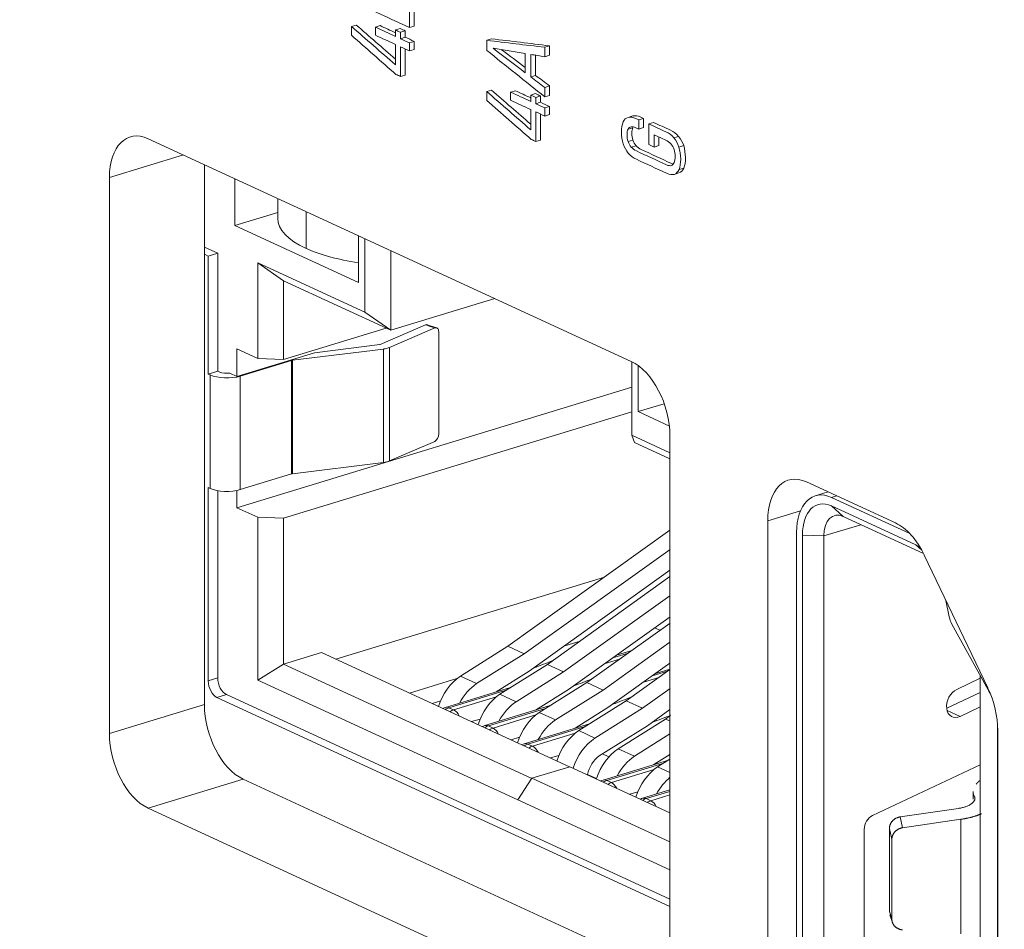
# Model space of a CAD drawing. Header units: millimetres. Extents: x 990 to 1809, y 0 to 562.
# Tile 498 of 550: x 1609 to 1625, y 140 to 155. Entities that reach past the tile are written whole.
import ezdxf

# ---------------------------------------------------------------- set-up
doc = ezdxf.new("R2010")
doc.units = ezdxf.units.MM
doc.layers.add('1', color=7, linetype='Continuous', true_color=0xffffff)
doc.layers.add('10', color=7, linetype='Continuous')

msp = doc.modelspace()

# ---------------------------------------------------------------- linework, layer by layer
at = {"layer": '1', "color": 7, "linetype": 'Continuous', "lineweight": 18}
for p, q in [((1614.008, 154.584), (1613.93, 154.561)), ((1614.397, 154.575), (1614.32, 154.551)), ((1614.725, 154.528), (1614.647, 154.504)), ((1614.954, 154.566), (1614.876, 154.542)), ((1614.809, 154.489), (1614.731, 154.466)), ((1614.809, 154.385), (1614.731, 154.361)), ((1616.216, 154.36), (1616.139, 154.336)), ((1614.955, 154.318), (1614.877, 154.294)), ((1614.955, 154.185), (1614.877, 154.161)), ((1617.163, 154.245), (1617.086, 154.221)), ((1617.163, 154.092), (1617.086, 154.068)), ((1614.809, 153.767), (1614.731, 153.744)), ((1616.933, 153.763), (1616.856, 153.74)), ((1617.163, 153.589), (1617.086, 153.565)), ((1616.217, 153.521), (1616.139, 153.498)), ((1616.606, 153.512), (1616.529, 153.488)), ((1616.934, 153.465), (1616.856, 153.441)), ((1617.018, 153.426), (1616.94, 153.402)), ((1617.163, 153.436), (1617.086, 153.412)), ((1617.018, 153.322), (1616.94, 153.298)), ((1617.164, 153.255), (1617.086, 153.231)), ((1617.164, 153.122), (1617.086, 153.098)), ((1618.525, 153.099), (1618.447, 153.076)), ((1618.697, 153.058), (1618.62, 153.035)), ((1618.524, 152.908), (1618.446, 152.884)), ((1618.697, 152.909), (1618.62, 152.885)), ((1618.863, 152.993), (1618.785, 152.97)), ((1610.609, 152.728), (1618.499, 149.088)), ((1619.271, 152.766), (1619.193, 152.743)), ((1617.018, 152.704), (1616.94, 152.681)), ((1618.525, 152.704), (1618.447, 152.68)), ((1618.577, 152.613), (1618.499, 152.589)), ((1618.95, 152.615), (1618.873, 152.591)), ((1619.354, 152.614), (1619.276, 152.59)), ((1611.186, 152.462), (1609.978, 152.092)), ((1611.529, 143.483), (1611.529, 152.304)), ((1619.356, 152.249), (1619.278, 152.225)), ((1609.978, 143.009), (1609.978, 152.092)), ((1619.277, 152.169), (1619.2, 152.145)), ((1619.13, 147.87), (1619.13, 138.787)), ((1621.358, 147.121), (1622.813, 146.45)), ((1621.261, 146.648), (1620.727, 146.485)), ((1620.727, 134.065), (1620.727, 146.485)), ((1623.282, 145.926), (1624.321, 143.754)), ((1609.978, 143.009), (1611.529, 143.483)), ((1624.483, 143.059), (1624.483, 134.026)), ((1612.16, 142.265), (1610.609, 141.791)), ((1619.13, 139.05), (1612.16, 142.265)), ((1618.499, 138.151), (1610.609, 141.791))]:
    msp.add_line(p, q, dxfattribs=at)
for centre, start_param, end_param in [((1610.609, 151.801), 5.80191, 7.372706), ((1618.499, 148.161), 4.231114, 5.80191), ((1621.358, 146.194), 5.80191, 7.372706), ((1622.813, 145.523), 4.964152, 5.80191), ((1623.851, 143.35), 4.231114, 4.964152), ((1612.16, 143.192), 1.089521, 2.660317), ((1610.609, 142.718), 1.089521, 2.660317)]:
    msp.add_ellipse(centre, major_axis=(-0.292, 0.956), ratio=0.585049, start_param=start_param, end_param=end_param, dxfattribs=at)
for points, knots in [([(1602.303, 176.416), (1610.893, 172.453), (1619.483, 168.49), (1632.368, 162.546), (1638.811, 159.575), (1645.254, 156.603), (1648.475, 155.117), (1649.549, 154.621), (1651.16, 153.878), (1651.696, 153.631), (1652.368, 153.321), (1652.502, 153.259), (1652.703, 153.166), (1652.77, 153.135), (1652.871, 153.089), (1652.904, 153.073), (1652.955, 153.05), (1652.972, 153.043), (1652.993, 153.033), (1652.997, 153.031), (1653.006, 153.027), (1653.015, 153.024), (1653.024, 153.021), (1653.034, 153.018), (1653.039, 153.017), (1653.054, 153.013), (1653.064, 153.01), (1653.084, 153.004), (1653.093, 153.001), (1653.122, 152.992), (1653.141, 152.986), (1653.199, 152.967), (1653.237, 152.954), (1653.351, 152.913), (1653.427, 152.884), (1653.651, 152.794), (1653.799, 152.728), (1653.946, 152.659)], [0, 0, 0, 0, 0.5, 0.5, 0.75, 0.875, 0.875, 0.9375, 0.9375, 0.96875, 0.96875, 0.976563, 0.976563, 0.980469, 0.980469, 0.982422, 0.982422, 0.983398, 0.983398, 0.983643, 0.983643, 0.983887, 0.984131, 0.984131, 0.984375, 0.984375, 0.984863, 0.984863, 0.985352, 0.985352, 0.986328, 0.986328, 0.988281, 0.988281, 0.992188, 0.992188, 1, 1, 1, 1]), ([(1614.857, 155.088), (1614.87, 155.044), (1614.876, 154.995), (1614.876, 154.941), (1614.876, 154.808), (1614.876, 154.675), (1614.876, 154.542)], [0, 0, 0, 0, 0.5, 0.5, 0.5, 1, 1, 1, 1]), ([(1614.934, 155.112), (1614.947, 155.068), (1614.954, 155.019), (1614.954, 154.964), (1614.954, 154.832), (1614.954, 154.699), (1614.954, 154.566)], [0, 0, 0, 0, 0.5, 0.5, 0.5, 1, 1, 1, 1]), ([(1618.447, 153.076), (1618.482, 153.085), (1618.525, 153.078), (1618.574, 153.056), (1618.59, 153.049), (1618.605, 153.042), (1618.62, 153.035)], [0, 0, 0, 0, 0.5, 0.5, 0.5, 1, 1, 1, 1]), ([(1618.525, 153.099), (1618.56, 153.109), (1618.602, 153.102), (1618.652, 153.079), (1618.667, 153.072), (1618.682, 153.065), (1618.697, 153.058)], [0, 0, 0, 0, 0.5, 0.5, 0.5, 1, 1, 1, 1]), ([(1618.367, 152.643), (1618.348, 152.702), (1618.339, 152.766), (1618.339, 152.905), (1618.348, 152.96), (1618.366, 153.001)], [0, 0, 0, 0, 0.5, 0.5, 1, 1, 1, 1]), ([(1618.62, 152.885), (1618.605, 152.892), (1618.59, 152.899), (1618.574, 152.906), (1618.544, 152.921), (1618.517, 152.926), (1618.496, 152.922)], [0, 0, 0, 0, 0.5, 0.5, 0.5, 1, 1, 1, 1]), ([(1618.524, 152.908), (1618.512, 152.886), (1618.507, 152.857), (1618.507, 152.818), (1618.507, 152.777), (1618.513, 152.739), (1618.525, 152.704)], [0, 0, 0, 0, 0.5, 0.5, 0.5, 1, 1, 1, 1]), ([(1618.785, 152.97), (1618.877, 152.927), (1618.969, 152.885), (1619.061, 152.842), (1619.113, 152.819), (1619.157, 152.785), (1619.193, 152.743)], [0, 0, 0, 0, 0.5, 0.5, 0.5, 1, 1, 1, 1]), ([(1618.863, 152.993), (1618.955, 152.951), (1619.047, 152.909), (1619.139, 152.866), (1619.19, 152.842), (1619.234, 152.809), (1619.271, 152.766)], [0, 0, 0, 0, 0.5, 0.5, 0.5, 1, 1, 1, 1]), ([(1618.446, 152.884), (1618.435, 152.863), (1618.429, 152.833), (1618.429, 152.795), (1618.429, 152.753), (1618.435, 152.715), (1618.447, 152.68)], [0, 0, 0, 0, 0.5, 0.5, 0.5, 1, 1, 1, 1]), ([(1619.145, 152.643), (1619.123, 152.669), (1619.096, 152.689), (1619.064, 152.703), (1619, 152.733), (1618.936, 152.762), (1618.873, 152.792)], [0, 0, 0, 0, 0.5, 0.5, 0.5, 1, 1, 1, 1]), ([(1618.499, 152.589), (1618.522, 152.563), (1618.549, 152.543), (1618.582, 152.528), (1618.746, 152.452), (1618.911, 152.376), (1619.076, 152.3), (1619.105, 152.287), (1619.13, 152.283), (1619.151, 152.29)], [0, 0, 0, 0, 0.333333, 0.333333, 0.333333, 0.666667, 0.666667, 0.666667, 1, 1, 1, 1]), ([(1618.577, 152.613), (1618.599, 152.587), (1618.627, 152.567), (1618.659, 152.552), (1618.824, 152.476), (1618.989, 152.4), (1619.153, 152.324), (1619.164, 152.319), (1619.174, 152.315), (1619.184, 152.313)], [0, 0, 0, 0, 0.422318, 0.422318, 0.422318, 0.844635, 0.844635, 0.844635, 1, 1, 1, 1]), ([(1619.276, 152.59), (1619.295, 152.531), (1619.305, 152.466), (1619.305, 152.325), (1619.296, 152.268), (1619.278, 152.225)], [0, 0, 0, 0, 0.5, 0.5, 1, 1, 1, 1]), ([(1619.354, 152.614), (1619.373, 152.555), (1619.383, 152.49), (1619.383, 152.349), (1619.374, 152.292), (1619.356, 152.249)], [0, 0, 0, 0, 0.5, 0.5, 1, 1, 1, 1]), ([(1619.2, 152.145), (1619.165, 152.135), (1619.124, 152.14), (1619.076, 152.163), (1618.911, 152.239), (1618.746, 152.315), (1618.582, 152.391), (1618.53, 152.414), (1618.487, 152.448), (1618.45, 152.49)], [0, 0, 0, 0, 0.333333, 0.333333, 0.333333, 0.666667, 0.666667, 0.666667, 1, 1, 1, 1]), ([(1619.198, 152.337), (1619.209, 152.362), (1619.214, 152.395), (1619.214, 152.48), (1619.209, 152.518), (1619.197, 152.552)], [0, 0, 0, 0, 0.5, 0.5, 1, 1, 1, 1])]:
    msp.add_open_spline(points, degree=3, knots=knots, dxfattribs=at)
for points in [[(1554.302, 161.695), (1582.543, 148.668), (1610.783, 135.641), (1639.023, 122.614)], [(1614.876, 154.542), (1614.561, 154.688), (1614.245, 154.833), (1613.93, 154.979)], [(1620.172, 133.562), (1604.969, 140.575), (1589.766, 147.588), (1574.563, 154.601)], [(1620.25, 133.585), (1605.047, 140.598), (1589.843, 147.612), (1574.64, 154.625)], [(1613.93, 154.561), (1614.169, 154.353), (1614.408, 154.145), (1614.647, 153.937)], [(1613.93, 154.417), (1613.93, 154.465), (1613.93, 154.513), (1613.93, 154.561)], [(1614.008, 154.584), (1614.221, 154.399), (1614.434, 154.214), (1614.647, 154.028)], [(1614.32, 154.551), (1614.429, 154.501), (1614.538, 154.45), (1614.647, 154.4)], [(1614.32, 154.418), (1614.32, 154.463), (1614.32, 154.507), (1614.32, 154.551)], [(1614.397, 154.575), (1614.48, 154.536), (1614.564, 154.498), (1614.647, 154.46)], [(1614.647, 154.504), (1614.675, 154.491), (1614.703, 154.479), (1614.731, 154.466)], [(1614.647, 154.4), (1614.647, 154.435), (1614.647, 154.47), (1614.647, 154.504)], [(1614.725, 154.528), (1614.753, 154.515), (1614.781, 154.502), (1614.809, 154.489)], [(1574.349, 154.351), (1589.695, 147.272), (1605.04, 140.193), (1620.386, 133.114)], [(1620.386, 133.114), (1605.04, 140.193), (1589.695, 147.272), (1574.349, 154.351)], [(1614.655, 153.779), (1614.413, 153.992), (1614.172, 154.204), (1613.93, 154.417)], [(1614.647, 154.267), (1614.538, 154.318), (1614.429, 154.368), (1614.32, 154.418)], [(1614.731, 154.466), (1614.731, 154.431), (1614.731, 154.396), (1614.731, 154.361)], [(1614.731, 154.361), (1614.78, 154.339), (1614.828, 154.317), (1614.877, 154.294)], [(1614.809, 154.489), (1614.809, 154.455), (1614.809, 154.42), (1614.809, 154.385)], [(1614.809, 154.385), (1614.857, 154.363), (1614.906, 154.34), (1614.955, 154.318)], [(1616.139, 154.336), (1616.454, 154.298), (1616.77, 154.259), (1617.086, 154.221)], [(1616.139, 154.17), (1616.139, 154.226), (1616.139, 154.281), (1616.139, 154.336)], [(1616.216, 154.36), (1616.532, 154.322), (1616.848, 154.283), (1617.163, 154.245)], [(1614.647, 153.937), (1614.647, 154.047), (1614.647, 154.157), (1614.647, 154.267)], [(1614.731, 154.228), (1614.731, 154.067), (1614.731, 153.905), (1614.731, 153.744)], [(1614.877, 154.161), (1614.828, 154.184), (1614.78, 154.206), (1614.731, 154.228)], [(1614.809, 154.193), (1614.809, 154.051), (1614.809, 153.909), (1614.809, 153.767)], [(1614.877, 154.294), (1614.877, 154.25), (1614.877, 154.205), (1614.877, 154.161)], [(1614.955, 154.318), (1614.955, 154.273), (1614.955, 154.229), (1614.955, 154.185)], [(1616.244, 154.205), (1616.419, 154.072), (1616.594, 153.939), (1616.768, 153.806)], [(1616.768, 154.12), (1616.594, 154.148), (1616.419, 154.176), (1616.244, 154.205)], [(1616.382, 154.182), (1616.511, 154.084), (1616.64, 153.987), (1616.768, 153.889)], [(1617.086, 154.221), (1617.086, 154.17), (1617.086, 154.119), (1617.086, 154.068)], [(1617.163, 154.245), (1617.163, 154.194), (1617.163, 154.143), (1617.163, 154.092)], [(1617.086, 153.412), (1616.77, 153.665), (1616.454, 153.917), (1616.139, 154.17)], [(1616.768, 153.806), (1616.768, 153.911), (1616.768, 154.015), (1616.768, 154.12)], [(1616.856, 154.105), (1616.856, 153.983), (1616.856, 153.862), (1616.856, 153.74)], [(1617.086, 154.068), (1617.009, 154.08), (1616.932, 154.093), (1616.856, 154.105)], [(1616.933, 154.093), (1616.933, 153.983), (1616.933, 153.873), (1616.933, 153.763)], [(1614.731, 153.744), (1614.706, 153.755), (1614.68, 153.767), (1614.655, 153.779)], [(1616.856, 153.74), (1616.932, 153.681), (1617.009, 153.623), (1617.086, 153.565)], [(1616.933, 153.763), (1617.01, 153.705), (1617.087, 153.647), (1617.163, 153.589)], [(1617.086, 153.565), (1617.086, 153.514), (1617.086, 153.463), (1617.086, 153.412)], [(1617.163, 153.589), (1617.163, 153.538), (1617.163, 153.487), (1617.163, 153.436)], [(1616.139, 153.498), (1616.378, 153.29), (1616.617, 153.082), (1616.856, 152.874)], [(1616.139, 153.354), (1616.139, 153.402), (1616.139, 153.45), (1616.139, 153.498)], [(1616.217, 153.521), (1616.43, 153.336), (1616.643, 153.151), (1616.856, 152.965)], [(1616.529, 153.488), (1616.638, 153.438), (1616.747, 153.387), (1616.856, 153.337)], [(1616.529, 153.355), (1616.529, 153.4), (1616.529, 153.444), (1616.529, 153.488)], [(1616.606, 153.512), (1616.69, 153.473), (1616.773, 153.435), (1616.856, 153.396)], [(1616.856, 153.441), (1616.884, 153.428), (1616.912, 153.415), (1616.94, 153.402)], [(1616.856, 153.337), (1616.856, 153.372), (1616.856, 153.406), (1616.856, 153.441)], [(1616.934, 153.465), (1616.962, 153.452), (1616.99, 153.439), (1617.018, 153.426)], [(1616.94, 153.402), (1616.94, 153.368), (1616.94, 153.333), (1616.94, 153.298)], [(1617.018, 153.426), (1617.018, 153.391), (1617.018, 153.357), (1617.018, 153.322)], [(1616.864, 152.716), (1616.623, 152.929), (1616.381, 153.141), (1616.139, 153.354)], [(1616.856, 153.204), (1616.747, 153.254), (1616.638, 153.305), (1616.529, 153.355)], [(1616.94, 153.298), (1616.989, 153.276), (1617.038, 153.253), (1617.086, 153.231)], [(1617.018, 153.322), (1617.067, 153.3), (1617.115, 153.277), (1617.164, 153.255)], [(1617.086, 153.231), (1617.086, 153.187), (1617.086, 153.142), (1617.086, 153.098)], [(1617.164, 153.255), (1617.164, 153.21), (1617.164, 153.166), (1617.164, 153.122)], [(1616.856, 152.874), (1616.856, 152.984), (1616.856, 153.094), (1616.856, 153.204)], [(1616.94, 153.165), (1616.94, 153.004), (1616.94, 152.842), (1616.94, 152.681)], [(1617.086, 153.098), (1617.038, 153.12), (1616.989, 153.143), (1616.94, 153.165)], [(1617.018, 153.13), (1617.018, 152.988), (1617.018, 152.846), (1617.018, 152.704)], [(1618.366, 153.001), (1618.385, 153.041), (1618.412, 153.066), (1618.447, 153.076)], [(1618.697, 153.058), (1618.697, 153.009), (1618.697, 152.959), (1618.697, 152.909)], [(1618.496, 152.922), (1618.474, 152.919), (1618.457, 152.906), (1618.446, 152.884)], [(1618.62, 153.035), (1618.62, 152.985), (1618.62, 152.935), (1618.62, 152.885)], [(1618.785, 152.631), (1618.785, 152.744), (1618.785, 152.857), (1618.785, 152.97)], [(1618.873, 152.792), (1618.873, 152.725), (1618.873, 152.658), (1618.873, 152.591)], [(1618.95, 152.756), (1618.95, 152.709), (1618.95, 152.662), (1618.95, 152.615)], [(1619.193, 152.743), (1619.229, 152.7), (1619.257, 152.649), (1619.276, 152.59)], [(1619.271, 152.766), (1619.307, 152.723), (1619.335, 152.672), (1619.354, 152.614)], [(1616.94, 152.681), (1616.915, 152.692), (1616.89, 152.704), (1616.864, 152.716)], [(1618.45, 152.49), (1618.414, 152.533), (1618.386, 152.584), (1618.367, 152.643)], [(1618.447, 152.68), (1618.459, 152.645), (1618.476, 152.615), (1618.499, 152.589)], [(1618.525, 152.704), (1618.537, 152.669), (1618.554, 152.639), (1618.577, 152.613)], [(1618.873, 152.591), (1618.844, 152.604), (1618.814, 152.618), (1618.785, 152.631)], [(1619.197, 152.552), (1619.185, 152.587), (1619.168, 152.617), (1619.145, 152.643)], [(1619.151, 152.29), (1619.171, 152.296), (1619.187, 152.312), (1619.198, 152.337)], [(1619.356, 152.249), (1619.338, 152.206), (1619.311, 152.18), (1619.277, 152.169)], [(1619.278, 152.225), (1619.26, 152.183), (1619.234, 152.156), (1619.2, 152.145)]]:
    msp.add_open_spline(points, degree=3, dxfattribs=at)
at = {"layer": '10', "color": 7, "linetype": 'Continuous', "lineweight": 18}
for p, q in [((1612.023, 151.308), (1612.023, 152.076)), ((1612.727, 151.751), (1612.727, 151.423)), ((1612.727, 151.524), (1612.023, 151.308)), ((1613.188, 151.538), (1613.188, 150.936)), ((1614.043, 150.377), (1612.023, 151.308)), ((1614.043, 151.144), (1614.043, 150.377)), ((1611.747, 150.857), (1611.529, 150.958)), ((1614.15, 149.892), (1614.15, 151.094)), ((1611.591, 150.81), (1611.529, 150.839)), ((1611.747, 150.857), (1611.591, 150.81)), ((1611.591, 148.882), (1611.591, 150.81)), ((1611.747, 148.93), (1611.747, 150.857)), ((1614.572, 150.9), (1614.572, 149.597)), ((1612.399, 150.7), (1612.821, 150.405)), ((1612.399, 149.138), (1612.399, 150.7)), ((1612.399, 150.7), (1614.15, 149.892)), ((1612.821, 149.122), (1612.821, 150.405)), ((1612.821, 150.405), (1614.572, 149.597)), ((1616.271, 150.116), (1614.572, 149.597)), ((1614.572, 149.597), (1614.15, 149.892)), ((1614.398, 149.365), (1615.138, 149.686)), ((1615.32, 149.639), (1615.168, 149.688)), ((1614.495, 149.633), (1612.821, 149.122)), ((1614.55, 149.316), (1615.289, 149.637)), ((1615.354, 147.904), (1615.354, 149.572)), ((1613.328, 149.231), (1614.391, 149.363)), ((1612.061, 148.844), (1612.061, 149.294)), ((1612.399, 149.138), (1612.061, 149.294)), ((1613.328, 149.231), (1612.061, 148.844)), ((1612.967, 149.107), (1614.454, 149.292)), ((1614.454, 149.292), (1614.454, 147.438)), ((1614.55, 147.463), (1614.55, 149.316)), ((1612.115, 148.849), (1612.951, 149.104)), ((1612.821, 149.122), (1612.399, 149.138)), ((1612.951, 149.104), (1612.951, 147.25)), ((1612.967, 149.107), (1612.967, 147.254)), ((1618.506, 149.085), (1618.506, 147.882)), ((1611.591, 148.882), (1611.747, 148.93)), ((1611.623, 148.868), (1611.591, 148.882)), ((1611.623, 147.014), (1611.623, 148.868)), ((1611.747, 148.93), (1611.778, 148.915)), ((1611.945, 148.898), (1612.061, 148.844)), ((1618.613, 148.269), (1618.613, 149.021)), ((1612.115, 146.995), (1612.115, 148.849)), ((1612.061, 146.698), (1618.505, 148.667)), ((1619.037, 148.398), (1618.613, 148.269)), ((1618.506, 148.263), (1612.821, 146.526)), ((1619.121, 148.034), (1618.613, 148.269)), ((1615.289, 147.783), (1614.55, 147.463)), ((1618.506, 147.882), (1618.549, 147.763)), ((1618.506, 147.882), (1619.13, 147.594)), ((1618.549, 147.763), (1619.13, 147.495)), ((1614.454, 147.438), (1612.967, 147.254)), ((1612.951, 147.25), (1612.115, 146.995)), ((1611.591, 143.873), (1611.591, 147.028)), ((1611.591, 147.028), (1611.623, 147.014)), ((1611.747, 143.92), (1611.747, 146.978)), ((1612.061, 146.698), (1612.061, 146.981)), ((1621.712, 146.957), (1621.503, 146.893)), ((1621.766, 146.867), (1621.851, 146.893)), ((1623.047, 146.276), (1621.766, 146.867)), ((1612.399, 146.543), (1612.061, 146.698)), ((1621.766, 146.728), (1621.959, 146.555)), ((1621.766, 146.728), (1623.144, 146.092)), ((1612.821, 146.526), (1612.399, 146.543)), ((1612.399, 143.883), (1612.399, 146.543)), ((1612.821, 146.526), (1612.821, 144.144)), ((1623.27, 145.951), (1621.959, 146.555)), ((1616.485, 144.435), (1619.13, 146.332)), ((1621.197, 134.246), (1621.197, 146.295)), ((1622.248, 146.422), (1621.644, 146.238)), ((1621.644, 146.238), (1621.292, 146.251)), ((1621.292, 146.251), (1621.292, 134.202)), ((1621.644, 146.238), (1621.644, 134.188)), ((1616.75, 144.313), (1619.131, 146.019)), ((1623.242, 146.005), (1623.144, 146.092)), ((1619.13, 145.676), (1616.829, 144.027)), ((1618.06, 145.565), (1613.677, 144.225)), ((1617.129, 144.138), (1619.13, 145.573)), ((1617.394, 144.016), (1619.13, 145.261)), ((1623.637, 145.183), (1623.69, 144.916)), ((1619.131, 144.918), (1617.473, 143.73)), ((1617.773, 143.841), (1619.131, 144.815)), ((1618.879, 144.737), (1618.967, 144.697)), ((1623.733, 144.795), (1624.326, 143.723)), ((1615.709, 143.949), (1616.485, 144.435)), ((1616.75, 144.313), (1616.485, 144.435)), ((1617.663, 144.521), (1617.412, 144.444)), ((1618.038, 143.719), (1619.13, 144.502)), ((1618.506, 144.367), (1618.255, 144.29)), ((1613.441, 144.334), (1612.821, 144.144)), ((1613.441, 144.334), (1617.491, 142.466)), ((1615.974, 143.827), (1616.75, 144.313)), ((1618.307, 144.224), (1618.056, 144.147)), ((1618.197, 144.249), (1618.448, 144.325)), ((1612.821, 144.144), (1612.399, 143.883)), ((1616.874, 142.275), (1612.821, 144.144)), ((1616.352, 143.652), (1617.129, 144.138)), ((1617.394, 144.016), (1617.129, 144.138)), ((1619.13, 144.159), (1618.117, 143.433)), ((1618.416, 143.544), (1619.13, 144.056)), ((1619.13, 144.064), (1618.899, 143.993)), ((1611.747, 143.92), (1611.591, 143.873)), ((1616.644, 141.924), (1612.399, 143.883)), ((1615.652, 143.907), (1614.879, 143.671)), ((1615.974, 143.827), (1615.709, 143.949)), ((1616.829, 144.027), (1616.292, 143.69)), ((1616.618, 143.53), (1617.394, 144.016)), ((1618.951, 143.927), (1618.7, 143.85)), ((1618.841, 143.952), (1619.092, 144.028)), ((1623.814, 143.731), (1624.194, 143.913)), ((1624.194, 135.528), (1624.194, 143.962)), ((1616.529, 143.763), (1615.463, 143.437)), ((1617.473, 143.73), (1616.936, 143.393)), ((1616.996, 143.355), (1617.773, 143.841)), ((1618.038, 143.719), (1617.773, 143.841)), ((1618.682, 143.422), (1619.131, 143.744)), ((1611.889, 143.646), (1611.734, 143.598)), ((1619.13, 140.186), (1611.734, 143.598)), ((1619.13, 140.305), (1611.889, 143.646)), ((1615.522, 143.431), (1616.455, 143.716)), ((1616.296, 143.61), (1615.598, 143.396)), ((1616.618, 143.53), (1616.352, 143.652)), ((1617.261, 143.233), (1618.038, 143.719)), ((1623.649, 143.422), (1624.194, 143.682)), ((1615.247, 143.501), (1615.387, 143.543)), ((1615.598, 143.396), (1615.522, 143.431)), ((1617.173, 143.466), (1616.107, 143.14)), ((1616.166, 143.134), (1617.099, 143.419)), ((1618.117, 143.433), (1617.58, 143.096)), ((1617.64, 143.058), (1618.416, 143.544)), ((1617.905, 142.936), (1618.682, 143.422)), ((1618.682, 143.422), (1618.416, 143.544)), ((1619.13, 143.4), (1618.761, 143.136)), ((1624.194, 143.445), (1623.869, 143.29)), ((1615.891, 143.204), (1616.031, 143.246)), ((1616.939, 143.313), (1616.242, 143.099)), ((1617.261, 143.233), (1616.996, 143.355)), ((1618.284, 142.761), (1619.06, 143.247)), ((1619.06, 143.247), (1619.13, 143.297)), ((1619.13, 143.215), (1619.06, 143.247)), ((1623.655, 143.388), (1623.869, 143.29)), ((1616.242, 143.099), (1616.166, 143.134)), ((1617.817, 143.169), (1616.751, 142.843)), ((1616.81, 142.837), (1617.743, 143.122)), ((1618.761, 143.136), (1617.975, 142.644)), ((1624.48, 143.14), (1624.48, 134.372)), ((1616.535, 142.907), (1616.674, 142.949)), ((1617.583, 143.016), (1616.885, 142.802)), ((1617.905, 142.936), (1617.64, 143.058)), ((1618.549, 142.639), (1619.13, 143.003)), ((1616.885, 142.802), (1616.81, 142.837)), ((1618.549, 142.639), (1618.284, 142.761)), ((1617.179, 142.61), (1617.318, 142.652)), ((1618.132, 142.627), (1618.026, 142.676)), ((1619.13, 142.667), (1618.868, 142.502)), ((1617.497, 142.468), (1616.876, 142.278)), ((1617.497, 142.468), (1619.13, 141.714)), ((1619.105, 142.575), (1618.039, 142.249)), ((1618.097, 142.243), (1619.03, 142.528)), ((1618.928, 142.464), (1619.13, 142.591)), ((1619.13, 142.371), (1618.928, 142.464)), ((1622.437, 141.669), (1624.194, 142.497)), ((1616.644, 141.929), (1616.876, 142.278)), ((1619.13, 141.238), (1616.876, 142.278)), ((1617.784, 142.341), (1617.932, 142.273)), ((1618.871, 142.422), (1618.173, 142.208)), ((1618.173, 142.208), (1618.097, 142.243)), ((1618.473, 142.018), (1618.606, 142.058)), ((1619.13, 142.089), (1618.683, 141.952)), ((1618.741, 141.946), (1619.13, 142.065)), ((1619.13, 142.007), (1618.817, 141.911)), ((1624.079, 142.061), (1624.079, 141.939)), ((1616.644, 141.924), (1616.644, 141.929)), ((1619.13, 140.782), (1616.644, 141.929)), ((1618.817, 141.911), (1618.741, 141.946)), ((1619.116, 141.721), (1619.13, 141.725)), ((1622.889, 141.648), (1623.839, 141.786)), ((1622.929, 141.47), (1622.889, 141.648)), ((1623.879, 141.608), (1622.929, 141.47)), ((1623.879, 141.608), (1623.879, 139.735)), ((1622.303, 139.384), (1622.303, 141.445)), ((1622.713, 141.457), (1622.713, 140.101)), ((1622.753, 141.279), (1622.713, 141.457)), ((1622.753, 141.279), (1622.753, 139.98)), ((1622.713, 140.101), (1622.753, 139.98)), ((1622.721, 140.049), (1622.763, 139.923))]:
    msp.add_line(p, q, dxfattribs=at)
for centre, end in [((1615.522, 143.246), 119.6396), ((1616.166, 142.949), 119.6396), ((1616.81, 142.652), 119.6396), ((1618.097, 142.058), 118.1428), ((1618.741, 141.761), 118.1428)]:
    msp.add_arc(centre, 0.2, 106.9896, end, dxfattribs=at)
for centre, major_axis, ratio, start_param, end_param in [((1614.783, 151.423), (2.056, 0), 0.375419, 3.141597, 3.824717), ((1614.783, 151.423), (2.056, 0), 0.375419, 3.824717, 4.344349), ((1615.138, 149.593), (-0.0309, -0.0951), 0.606359, 3.141571, 3.633278), ((1615.289, 149.544), (-0.0309, -0.0951), 0.606359, 2.062481, 3.633278), ((1614.386, 149.37), (0.0176, 0), 0.375419, 5.032134, 5.498968), ((1614.386, 149.37), (0.218, 0), 0.375419, 5.032135, 5.570046), ((1612.982, 149.09), (0.0485, 0), 0.375419, 1.890542, 2.25392), ((1611.895, 148.951), (0.35, 0), 0.375419, 3.824717, 5.395513), ((1611.895, 148.951), (-0.15, 0), 0.375419, 0.683124, 1.914083), ((1615.289, 147.876), (-0.0309, -0.0951), 0.606359, 0.491685, 2.062481), ((1614.386, 147.516), (-0.218, 0), 0.375419, 1.890542, 2.428453), ((1612.982, 147.236), (-0.0485, 0), 0.375419, 5.032135, 5.395513), ((1611.895, 147.097), (0.35, 0), 0.375419, 3.824717, 5.395513), ((1621.766, 146.033), (0.263, -0.861), 0.585049, 2.660317, 4.231114), ((1621.766, 146.033), (-0.219, 0.717), 0.585049, 5.80191, 7.372706), ((1621.959, 146.092), (-0.146, 0.478), 0.585049, 5.80191, 7.372706), ((1623.144, 145.397), (-0.219, 0.717), 0.585049, 5.650139, 5.80191), ((1623.84, 144.917), (0.073, -0.239), 0.585049, 4.536992, 5.059963), ((1615.717, 143.741), (2.962, 1.087), 0.031124, 5.113885, 5.231592), ((1611.889, 143.854), (-0.066, 0.215), 0.585049, 1.089521, 2.660317), ((1615.877, 143.354), (-0.306, -0.664), 0.718873, 4.014578, 4.892098), ((1616.361, 143.444), (2.962, 1.087), 0.031124, 5.113879, 5.231586), ((1611.734, 143.807), (-0.066, 0.215), 0.585049, 1.089521, 2.660317), ((1616.143, 143.232), (-0.306, -0.664), 0.718873, 4.014578, 4.627475), ((1623.841, 143.51), (-0.105, -0.227), 0.718873, 3.855451, 6.997043), ((1624.006, 143.359), (-0.219, 0.717), 0.585049, 4.907701, 5.059963), ((1616.521, 143.057), (-0.306, -0.664), 0.718873, 4.014578, 4.892098), ((1617.005, 143.147), (2.962, 1.087), 0.031124, 5.113879, 5.231586), ((1615.522, 143.246), (-0.058, 0.191), 0.585049, 5.80191, 6.2832), ((1615.522, 143.246), (0.084, 0.182), 0.718873, 0.57051, 0.949511), ((1616.786, 142.935), (-0.306, -0.664), 0.718873, 4.014578, 4.627475), ((1615.598, 143.211), (-0.084, -0.182), 0.718873, 3.712103, 4.091109), ((1615.598, 143.211), (-0.058, 0.191), 0.585049, 4.994845, 5.80191), ((1617.165, 142.76), (-0.306, -0.664), 0.718873, 4.014578, 4.892098), ((1617.648, 142.85), (2.962, 1.087), 0.031124, 5.113879, 5.231586), ((1616.166, 142.949), (-0.058, 0.191), 0.585049, 5.80191, 6.2832), ((1616.166, 142.949), (0.084, 0.182), 0.718873, 0.57051, 0.949511), ((1616.242, 142.914), (-0.084, -0.182), 0.718873, 3.712103, 4.091109), ((1616.242, 142.914), (-0.058, 0.191), 0.585049, 4.994845, 5.80191), ((1617.43, 142.638), (-0.306, -0.664), 0.718873, 4.014578, 4.627475), ((1617.809, 142.463), (-0.306, -0.664), 0.718873, 4.014578, 4.892098), ((1618.074, 142.341), (-0.306, -0.664), 0.718873, 4.014578, 4.886252), ((1616.81, 142.652), (-0.058, 0.191), 0.585049, 5.80191, 6.2832), ((1616.81, 142.652), (0.084, 0.182), 0.718873, 0.57051, 0.949511), ((1616.885, 142.617), (-0.084, -0.182), 0.718873, 3.712103, 4.091109), ((1616.885, 142.617), (-0.058, 0.191), 0.585049, 4.994845, 5.80191), ((1618.453, 142.166), (-0.306, -0.664), 0.718873, 4.014578, 4.878899), ((1618.069, 142.338), (0.159, 0.346), 0.718873, 0.894325, 1.883376), ((1618.718, 142.044), (-0.306, -0.664), 0.718873, 4.014578, 4.627475), ((1619.097, 141.869), (-0.306, -0.664), 0.718873, 4.014578, 4.886252), ((1619.362, 141.747), (-0.306, -0.664), 0.718873, 4.132452, 4.627474), ((1618.097, 142.058), (-0.058, 0.191), 0.585049, 5.80191, 6.2832), ((1618.097, 142.058), (0.084, 0.182), 0.718873, 0.57051, 0.923397), ((1618.173, 142.023), (-0.084, -0.182), 0.718873, 3.712103, 4.064995), ((1618.173, 142.023), (-0.058, 0.191), 0.585049, 5.030042, 5.80191), ((1618.741, 141.761), (-0.058, 0.191), 0.585049, 5.80191, 6.2832), ((1618.741, 141.761), (0.084, 0.182), 0.718873, 0.57051, 0.923397), ((1618.817, 141.726), (-0.084, -0.182), 0.718873, 3.712103, 4.064995), ((1618.817, 141.726), (-0.058, 0.191), 0.585049, 5.030042, 5.80191), ((1622.458, 141.492), (-0.084, -0.182), 0.718873, 3.84988, 5.282899)]:
    msp.add_ellipse(centre, major_axis=major_axis, ratio=ratio, start_param=start_param, end_param=end_param, dxfattribs=at)
msp.add_open_spline([(1615.138, 149.686), (1615.188, 149.669), (1615.238, 149.653), (1615.289, 149.637)], degree=3, dxfattribs=at)
for points, weights in [([(1624.132, 142.185), (1624.147, 142.203), (1624.165, 142.221), (1624.185, 142.238)], [0.922768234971, 0.924566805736, 0.928515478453, 0.934614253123]), ([(1624.1, 141.981), (1624.149, 141.899), (1624.035, 141.814), (1623.839, 141.786)], [1, 0.768562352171, 0.768562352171, 1]), ([(1624.1, 141.981), (1624.087, 142.005), (1624.079, 142.03), (1624.079, 142.057)], [1, 0.976980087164, 0.959032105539, 0.946156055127]), ([(1622.713, 141.457), (1622.713, 141.556), (1622.784, 141.632), (1622.889, 141.648)], [1, 0.831011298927, 0.831011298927, 1]), ([(1624.218, 141.7), (1624.115, 141.656), (1623.999, 141.625), (1623.879, 141.608)], [0.850060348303, 0.877005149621, 0.92698503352, 1]), ([(1622.929, 141.47), (1622.823, 141.455), (1622.753, 141.378), (1622.753, 141.279)], [1, 0.831011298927, 0.831011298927, 1]), ([(1622.753, 139.98), (1622.753, 139.881), (1622.823, 139.809), (1622.929, 139.802)], [1, 0.831011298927, 0.831011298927, 1])]:
    msp.add_rational_spline(points, weights, degree=3, dxfattribs=at)

doc.saveas('drawing.dxf')
